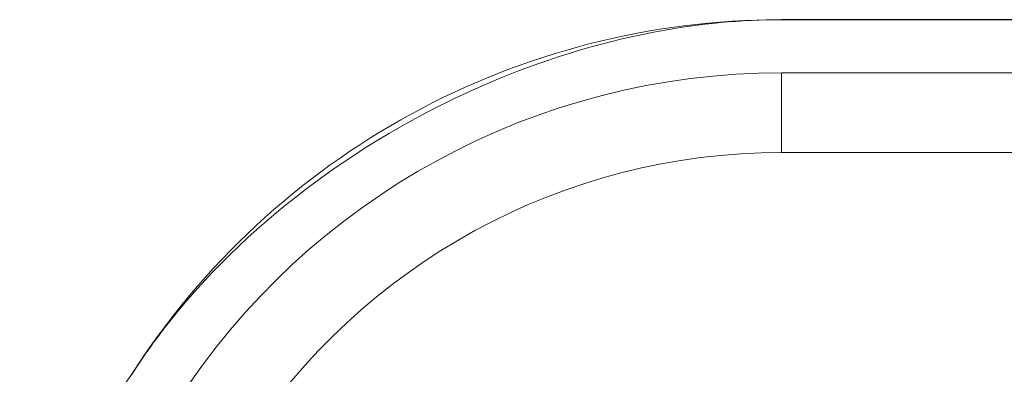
# Model space of a CAD drawing. Header units: millimetres. Extents: x 3925 to 5043, y -86 to 778.
# Tile 274 of 325: x 4811.957 to 4812.882, y 375.793 to 376.127. Entities that reach past the tile are written whole.
import ezdxf

# ---------------------------------------------------------------- set-up
doc = ezdxf.new("R2010")
doc.units = ezdxf.units.MM
doc.header["$LTSCALE"] = 46.255
for name, color, linetype in [('H30K-IO-LABEDXF_CONTINUOUS_LINE', 7, 'CONTINUOUS'), ('H30K-REAR-CODXF_CONTINUOUS_LINE', 7, 'CONTINUOUS'), ('LABEL-IO-H30DXF_CONTINUOUS_LINE', 7, 'CONTINUOUS')]:
    doc.layers.add(name, color=color, linetype=linetype)

msp = doc.modelspace()

# ---------------------------------------------------------------- linework, layer by layer
at = {"layer": 'H30K-IO-LABEDXF_CONTINUOUS_LINE', "color": 7, "linetype": 'Continuous', "lineweight": 0}
msp.add_line((4812.67295, 376.12715), (4815.84485, 376.12715), dxfattribs=at)
for points in [[(4812.55107, 376.11507), (4812.55826, 376.11643), (4812.56546, 376.11771), (4812.57265, 376.11891), (4812.57985, 376.12003), (4812.58704, 376.12107), (4812.59423, 376.12203), (4812.60142, 376.12291), (4812.60861, 376.12371), (4812.61579, 376.12443), (4812.62296, 376.12506), (4812.63013, 376.12561), (4812.63729, 376.12608), (4812.64444, 376.12647), (4812.65159, 376.12677), (4812.65872, 376.12698), (4812.66584, 376.12711), (4812.67295, 376.12715)], [(4812.36989, 376.05498), (4812.37911, 376.05928), (4812.38839, 376.06346), (4812.39771, 376.06752), (4812.40707, 376.07145), (4812.41647, 376.07527), (4812.42592, 376.07896), (4812.43539, 376.08253), (4812.44491, 376.08597), (4812.45445, 376.08928), (4812.46402, 376.09246), (4812.47362, 376.09551), (4812.48324, 376.09843), (4812.49288, 376.10122), (4812.50255, 376.10387), (4812.51223, 376.10639), (4812.52192, 376.10877), (4812.53163, 376.11101), (4812.54134, 376.11311), (4812.55107, 376.11507)], [(4812.33607, 376.03799), (4812.34026, 376.0402), (4812.34446, 376.04238), (4812.34866, 376.04455), (4812.35289, 376.04668), (4812.35712, 376.04879), (4812.36136, 376.05088), (4812.36562, 376.05294), (4812.36989, 376.05498)], [(4812.13852, 375.88949), (4812.1466, 375.89782), (4812.15484, 375.90604), (4812.16324, 375.91415), (4812.17178, 375.92213), (4812.18046, 375.93), (4812.18929, 375.93775), (4812.19826, 375.94538), (4812.20735, 375.95287), (4812.21658, 375.96025), (4812.22594, 375.96749), (4812.23541, 375.9746), (4812.24501, 375.98157), (4812.25472, 375.98841), (4812.26454, 375.99511), (4812.27447, 376.00168), (4812.2845, 376.0081), (4812.29463, 376.01437), (4812.30486, 376.0205), (4812.31518, 376.02648), (4812.32558, 376.03231), (4812.33607, 376.03799)], [(4812.10498, 375.85162), (4812.10819, 375.8555), (4812.11143, 375.85935), (4812.1147, 375.86319), (4812.11801, 375.86701), (4812.12135, 375.87081), (4812.12472, 375.87459), (4812.12812, 375.87834), (4812.13156, 375.88208), (4812.13502, 375.88579), (4812.13852, 375.88949)], [(4812.08284, 375.823), (4812.08521, 375.82623), (4812.0876, 375.82945), (4812.09002, 375.83265), (4812.09245, 375.83584), (4812.09491, 375.83902), (4812.0974, 375.84219), (4812.0999, 375.84535), (4812.10243, 375.84849), (4812.10498, 375.85162)], [(4812.0626, 375.79343), (4812.06475, 375.79676), (4812.06692, 375.80008), (4812.06913, 375.80339), (4812.07135, 375.80669), (4812.0736, 375.80997), (4812.07587, 375.81325), (4812.07817, 375.81651), (4812.08049, 375.81976), (4812.08284, 375.823)]]:
    msp.add_lwpolyline(points, dxfattribs=at)
at = {"layer": 'H30K-REAR-CODXF_CONTINUOUS_LINE', "color": 7, "linetype": 'Continuous', "lineweight": 0}
for p, q in [((4812.67288, 376.07725), (4812.67288, 376.00225)), ((4812.67288, 376.07725), (4815.84481, 376.07725)), ((4812.67288, 376.00225), (4815.84481, 376.00225))]:
    msp.add_line(p, q, dxfattribs=at)
for radius in [0.675, 0.6]:
    msp.add_arc((4812.67288, 375.40225), radius, 90, 147.33638, dxfattribs=at)
at = {"layer": 'LABEL-IO-H30DXF_CONTINUOUS_LINE', "color": 7, "linetype": 'Continuous', "lineweight": 0}
msp.add_line((4812.67288, 376.12725), (4815.84481, 376.12725), dxfattribs=at)
for centre, radius, start, end in [((4812.67288, 375.40225), 0.725, 90, 147.33638), ((4811.95731, 375.861), 0.125, 270, 327.33638)]:
    msp.add_arc(centre, radius, start, end, dxfattribs=at)

doc.saveas('drawing.dxf')
